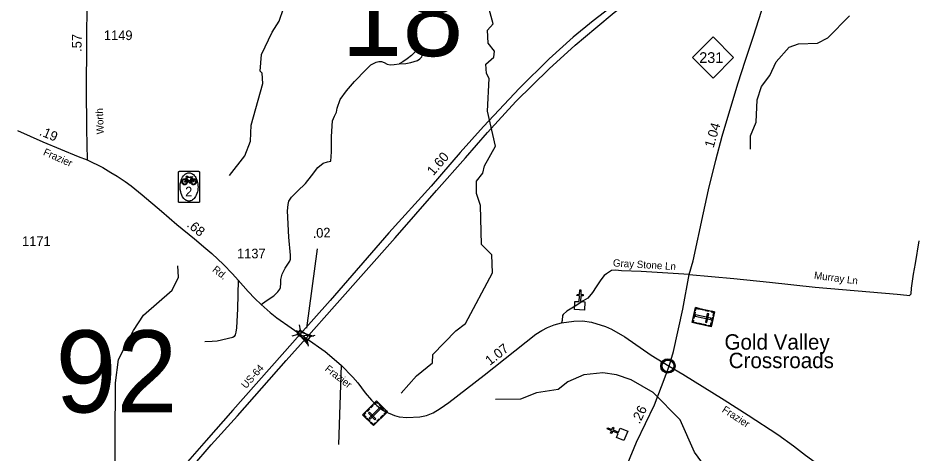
# Model space of a CAD drawing. Extents: x 2220236 to 2384410, y 720751 to 894131.
# Drawn here: x 2237843 to 2249679, y 782225 to 787885 of the extents above; entities that cross this region are included whole.
import ezdxf

# ---------------------------------------------------------------- set-up
doc = ezdxf.new("R2010")
doc.units = 0
for name, color, linetype in [('Exist Civil Demographics Community CELL', 7, 'Continuous'), ('Exist Civil Demographics Community Label', 7, 'Continuous'), ('Exist Cultural Cemetery CELL', 7, 'Continuous'), ('Exist Cultural Church CELL', 7, 'Continuous'), ('Exist Hydrographic Creek Single Shore', 7, 'Continuous'), ('Exist Hydrographic Misc Water Feature', 7, 'Continuous'), ('Exist Road Non-System Type 51', 7, 'Continuous'), ('Exist Road Non-System Type 51 Label', 7, 'Continuous'), ('Exist Road Primary NC Attributed', 7, 'Continuous'), ('Exist Road Primary NC Service Mileage Hundredths English Label', 7, 'Continuous'), ('Exist Road Primary NC Shield CELL', 7, 'Continuous'), ('Exist Road Primary NC Shield Number Label', 7, 'Continuous'), ('Exist Road Primary US Divided Attributed', 7, 'Continuous'), ('Exist Road Primary US Mileage Hundredths English Label', 7, 'Continuous'), ('Exist Road Secondary Bike CELL', 7, 'Continuous'), ('Exist Road Secondary Mileage Hundredths English Label', 7, 'Continuous'), ('Exist Road Secondary Structure Standard Bridge Attributed CELL', 7, 'Continuous'), ('Exist Road Secondary Structure Standard Bridge CELL', 7, 'Continuous'), ('Exist Road Secondary Structure Standard Bridge Number Label', 7, 'Continuous'), ('Exist Road Secondary Type 51 Attributed', 7, 'Continuous'), ('Exist Road Secondary Type 51 Label', 7, 'Continuous'), ('Exist Road Secondary Type 51 Number Label', 7, 'Continuous')]:
    doc.layers.add(name, color=color, linetype=linetype)

msp = doc.modelspace()

# ---------------------------------------------------------------- linework, layer by layer
at = {"layer": 'Exist Civil Demographics Community CELL'}
msp.add_lwpolyline([(2246210, 783378), (2246211, 783384), (2246213, 783391), (2246216, 783398), (2246219, 783403), (2246222, 783409), (2246226, 783414), (2246230, 783419), (2246235, 783423), (2246240, 783428), (2246246, 783432), (2246250, 783434), (2246255, 783437), (2246261, 783439), (2246267, 783441), (2246271, 783442), (2246276, 783443), (2246280, 783444), (2246286, 783444), (2246291, 783444), (2246296, 783443), (2246301, 783443), (2246306, 783442), (2246311, 783440), (2246316, 783438), (2246323, 783436), (2246329, 783432), (2246334, 783428), (2246339, 783424), (2246343, 783421), (2246347, 783417), (2246351, 783412), (2246354, 783408), (2246357, 783403), (2246359, 783397), (2246361, 783392), (2246363, 783387), (2246364, 783383), (2246365, 783377), (2246366, 783372), (2246366, 783366), (2246366, 783360), (2246366, 783355), (2246365, 783349), (2246363, 783343), (2246361, 783337), (2246359, 783332), (2246356, 783326), (2246352, 783321), (2246349, 783316), (2246345, 783311), (2246339, 783306), (2246334, 783302), (2246329, 783299), (2246325, 783296), (2246318, 783293), (2246311, 783290), (2246305, 783289), (2246298, 783288), (2246294, 783287), (2246290, 783287), (2246284, 783287), (2246280, 783287), (2246274, 783288), (2246268, 783289), (2246264, 783291), (2246258, 783292), (2246254, 783294), (2246250, 783297), (2246243, 783301), (2246238, 783305), (2246233, 783310), (2246228, 783314), (2246225, 783318), (2246222, 783323), (2246218, 783330), (2246216, 783333), (2246214, 783337), (2246212, 783345), (2246210, 783352), (2246210, 783358), (2246209, 783364), (2246209, 783369), (2246210, 783375)], close=True, dxfattribs=at)
for radius in [94.3, 76.7]:
    msp.add_circle((2246288, 783366), radius, dxfattribs=at)
at = {"layer": 'Exist Cultural Cemetery CELL'}
for points in [[(2246894, 784070), (2246851, 783876), (2246602, 783931), (2246645, 784125)], [(2246638, 784093), (2246649, 784090), (2246654, 784112), (2246694, 784103), (2246696, 784114), (2246645, 784125)], [(2246714, 784110), (2246756, 784101), (2246753, 784090), (2246711, 784099)], [(2246644, 784067), (2246626, 783984), (2246615, 783986), (2246633, 784069)], [(2246842, 783970), (2246846, 783988), (2246648, 784032), (2246644, 784014)], [(2246819, 784045), (2246800, 784049), (2246775, 783934), (2246793, 783930)], [(2246779, 784096), (2246822, 784086), (2246819, 784075), (2246777, 784084)], [(2246852, 784080), (2246849, 784069), (2246881, 784062), (2246872, 784022), (2246883, 784020), (2246894, 784070)], [(2246878, 783998), (2246867, 783947), (2246856, 783950), (2246867, 784000)], [(2246610, 783963), (2246621, 783961), (2246616, 783939), (2246655, 783930), (2246653, 783920), (2246602, 783931)], [(2246675, 783926), (2246718, 783917), (2246715, 783906), (2246673, 783915)], [(2246740, 783912), (2246782, 783903), (2246780, 783892), (2246737, 783901)], [(2246809, 783885), (2246811, 783896), (2246843, 783889), (2246851, 783929), (2246862, 783926), (2246851, 783876)], [(2242459, 782591), (2242320, 782733), (2242502, 782911), (2242641, 782769)], [(2242411, 782807), (2242380, 782776), (2242372, 782785), (2242403, 782815)], [(2242404, 782689), (2242417, 782676), (2242562, 782818), (2242549, 782831)], [(2242458, 782853), (2242427, 782822), (2242419, 782831), (2242450, 782861)], [(2242525, 782888), (2242517, 782880), (2242501, 782895), (2242473, 782867), (2242465, 782875), (2242502, 782911)], [(2242593, 782802), (2242533, 782863), (2242541, 782871), (2242601, 782810)], [(2242351, 782764), (2242359, 782756), (2242336, 782733), (2242364, 782704), (2242356, 782696), (2242320, 782733)], [(2242407, 782644), (2242371, 782681), (2242379, 782689), (2242415, 782652)], [(2242479, 782668), (2242492, 782681), (2242410, 782765), (2242397, 782752)], [(2242591, 782720), (2242560, 782690), (2242552, 782698), (2242583, 782728)], [(2242618, 782793), (2242610, 782785), (2242625, 782769), (2242596, 782741), (2242604, 782733), (2242641, 782769)], [(2242490, 782621), (2242482, 782629), (2242459, 782607), (2242431, 782636), (2242423, 782628), (2242459, 782591)], [(2242543, 782673), (2242512, 782643), (2242504, 782651), (2242535, 782681)]]:
    msp.add_lwpolyline(points, close=True, dxfattribs=at)
at = {"layer": 'Exist Cultural Church CELL'}
for points in [[(2245078, 784205), (2245135, 784203), (2245138, 784279), (2245106, 784280), (2245107, 784296), (2245139, 784295), (2245141, 784355), (2245157, 784354), (2245155, 784294), (2245186, 784293), (2245186, 784277), (2245154, 784278), (2245151, 784202), (2245208, 784200), (2245204, 784093), (2245074, 784098)], [(2245618, 782438), (2245640, 782490), (2245569, 782519), (2245557, 782489), (2245542, 782495), (2245554, 782525), (2245499, 782547), (2245505, 782562), (2245560, 782540), (2245572, 782569), (2245587, 782563), (2245575, 782534), (2245646, 782505), (2245667, 782559), (2245766, 782519), (2245717, 782398)]]:
    msp.add_lwpolyline(points, close=True, dxfattribs=at)
at = {"layer": 'Exist Hydrographic Creek Single Shore'}
for points in [[(2247362, 786182), (2247360, 786356), (2247434, 786532), (2247448, 786823), (2247505, 786999), (2247612, 787141), (2247694, 787317), (2247866, 787510), (2247984, 787554), (2248232, 787562), (2248366, 787631), (2248646, 787917)], [(2246778, 782052), (2246635, 782245), (2246448, 782665), (2246095, 783023), (2245811, 783187), (2245619, 783250), (2245444, 783276), (2245194, 783249), (2244986, 783161), (2244862, 783062), (2244580, 783018), (2244372, 782934), (2244048, 782931)]]:
    msp.add_lwpolyline(points, dxfattribs=at)
at = {"layer": 'Exist Hydrographic Misc Water Feature'}
for points in [[(2240591, 785843), (2240789, 786095), (2240863, 786287), (2240869, 786493), (2241023, 787038), (2241014, 787169), (2240989, 787196), (2241004, 787412), (2241143, 787704), (2241233, 787847), (2241290, 788013), (2241389, 788099), (2241413, 788197), (2241488, 788275), (2241580, 788315), (2241928, 788620)], [(2242822, 783012), (2243020, 783238), (2243227, 783407), (2243234, 783515), (2243532, 783824), (2243656, 783917), (2244009, 784578), (2243999, 784812), (2243864, 784946), (2243853, 785451), (2243800, 785609), (2243799, 785767), (2243881, 785870), (2243906, 785968), (2244045, 786221), (2243943, 786679), (2243963, 787102), (2243929, 787168), (2243920, 787286), (2244027, 787379), (2244035, 787455), (2243952, 787561), (2243942, 787729), (2244017, 787812), (2243964, 788004)], [(2237687, 779362), (2237928, 779406), (2238011, 779447), (2238044, 779581), (2238218, 779660), (2238341, 779919), (2238440, 780026), (2238463, 780245), (2238570, 780377), (2238603, 780452), (2238551, 780660), (2238558, 780860), (2238765, 781013), (2238872, 781148), (2238896, 781332), (2239036, 781532), (2239101, 781682), (2239106, 783148), (2239145, 783449), (2239342, 783825), (2239473, 784026), (2239845, 784353), (2239927, 784522), (2239918, 784669)]]:
    msp.add_lwpolyline(points, dxfattribs=at)
at = {"layer": 'Exist Road Non-System Type 51'}
msp.add_line((2242042, 783378), (2242004, 782347), dxfattribs=at)
for points in [[(2242793, 787292), (2242882, 787298), (2242946, 787310), (2243031, 787336), (2243063, 787359), (2243089, 787385), (2243099, 787417), (2243099, 787445), (2243093, 787459), (2243087, 787469), (2243071, 787477), (2243061, 787481), (2243035, 787477), (2243019, 787467), (2242995, 787441), (2242957, 787399), (2242898, 787355), (2242844, 787320), (2242793, 787292)], [(2241002, 784165), (2241066, 784214), (2241164, 784277), (2241219, 784329), (2241244, 784362), (2241251, 784385), (2241257, 784444), (2241255, 784490), (2241273, 784560), (2241312, 784637), (2241372, 784727), (2241384, 784755), (2241384, 784807), (2241360, 785041), (2241344, 785381), (2241350, 785463), (2241362, 785509), (2241394, 785561), (2241475, 785637), (2241577, 785736), (2241654, 785836), (2241739, 785944), (2241805, 786000), (2241863, 786019), (2241906, 786027), (2241914, 786148), (2241917, 786345), (2241923, 786486), (2241930, 786551), (2241956, 786611), (2241982, 786663), (2241989, 786718), (2242028, 786829), (2242108, 786942), (2242212, 787061), (2242361, 787216), (2242427, 787279), (2242495, 787315), (2242532, 787324), (2242566, 787324), (2242598, 787308), (2242638, 787288), (2242677, 787280), (2242729, 787282), (2242793, 787292)], [(2246563, 784553), (2247144, 784504), (2247610, 784455), (2248200, 784390), (2249266, 784299), (2249395, 784286), (2249427, 784283), (2249438, 784289), (2249449, 784303), (2249456, 784378), (2249480, 784560), (2249505, 784696), (2249555, 784992)], [(2246563, 784553), (2245939, 784594), (2245685, 784604), (2245607, 784611), (2245553, 784608), (2245489, 784564), (2245461, 784540), (2245416, 784484), (2245357, 784395), (2245309, 784321), (2245246, 784245), (2245186, 784212), (2245105, 784158), (2244976, 784076), (2244925, 784035), (2244918, 784022), (2244912, 783956), (2244905, 783927)], [(2240700, 784482), (2240692, 784109), (2240680, 783861), (2240672, 783805), (2240664, 783769), (2240651, 783747), (2240633, 783737), (2240431, 783689), (2240365, 783682), (2240269, 783681)]]:
    msp.add_lwpolyline(points, dxfattribs=at)
at = {"layer": 'Exist Road Primary NC Attributed'}
for points in [[(2246302, 783363), (2246360, 783554), (2246480, 784102), (2246563, 784553), (2246616, 784732), (2246750, 785356), (2246816, 785655), (2246909, 786040), (2246994, 786354), (2247196, 787031), (2247298, 787340), (2247400, 787650), (2247503, 787975), (2247608, 788285), (2247672, 788479), (2247701, 788587), (2247717, 788672)], [(2245769, 782105), (2245881, 782377), (2246112, 782862), (2246206, 783098), (2246302, 783363)]]:
    msp.add_lwpolyline(points, dxfattribs=at)
at = {"layer": 'Exist Road Primary NC Shield CELL'}
msp.add_lwpolyline([(2246608, 787375), (2246874, 787641), (2247141, 787375), (2246874, 787108)], close=True, dxfattribs=at)
at = {"layer": 'Exist Road Primary US Divided Attributed'}
for points in [[(2246466, 788692), (2245883, 788279), (2245536, 788020), (2245316, 787850), (2245058, 787638), (2244745, 787357), (2244360, 786978), (2243893, 786477), (2243588, 786141), (2243210, 785701), (2242661, 785094), (2241899, 784218), (2241510, 783780)], [(2241584, 783729), (2241953, 784145), (2242742, 785032), (2243280, 785647), (2243658, 786072), (2243943, 786400), (2244313, 786801), (2244745, 787229), (2245081, 787534), (2245351, 787762), (2245590, 787958), (2245941, 788221), (2246502, 788602)], [(2241510, 783780), (2241272, 783516), (2240633, 782793), (2240284, 782398), (2240043, 782122), (2239842, 781894), (2239486, 781496), (2239240, 781262), (2239066, 781107), (2238846, 780915), (2238697, 780793), (2238546, 780682), (2238277, 780500), (2237910, 780284), (2237495, 780064), (2236922, 779777), (2236380, 779505), (2235878, 779250), (2235058, 778847), (2234385, 778513), (2233803, 778213)], [(2233785, 778089), (2234169, 778301), (2234495, 778469), (2235033, 778731), (2235909, 779156), (2236376, 779389), (2236990, 779703), (2237555, 779983), (2237945, 780201), (2238312, 780419), (2238590, 780604), (2238736, 780712), (2238908, 780847), (2239109, 781024), (2239323, 781217), (2239549, 781435), (2239906, 781823), (2240112, 782064), (2240353, 782340), (2240693, 782720), (2241328, 783439), (2241584, 783729)]]:
    msp.add_lwpolyline(points, dxfattribs=at)
at = {"layer": 'Exist Road Secondary Bike CELL'}
for points in [[(2239938, 785896), (2239939, 785896), (2239972, 785896), (2240155, 785896), (2240188, 785896), (2240189, 785896), (2240190, 785896), (2240191, 785896), (2240191, 785896), (2240192, 785895), (2240193, 785895), (2240194, 785894), (2240195, 785894), (2240195, 785893), (2240196, 785892), (2240197, 785891), (2240197, 785891), (2240197, 785891), (2240198, 785890), (2240198, 785890), (2240198, 785889), (2240198, 785888), (2240199, 785888), (2240199, 785887), (2240199, 785886), (2240199, 785886), (2240199, 785852), (2240199, 785533), (2240199, 785499), (2240199, 785498), (2240199, 785498), (2240198, 785497), (2240198, 785496), (2240198, 785495), (2240197, 785494), (2240197, 785494), (2240196, 785493), (2240196, 785492), (2240195, 785492), (2240195, 785491), (2240195, 785491), (2240194, 785491), (2240194, 785490), (2240193, 785490), (2240193, 785490), (2240192, 785489), (2240191, 785489), (2240190, 785489), (2240190, 785489), (2240189, 785489), (2240189, 785489), (2240189, 785489), (2240188, 785489), (2240155, 785489), (2239972, 785489), (2239939, 785489), (2239938, 785489), (2239937, 785489), (2239937, 785489), (2239936, 785489), (2239935, 785489), (2239935, 785490), (2239934, 785490), (2239933, 785490), (2239933, 785491), (2239932, 785491), (2239932, 785491), (2239931, 785492), (2239931, 785492), (2239931, 785492), (2239930, 785493), (2239930, 785493), (2239930, 785494), (2239929, 785494), (2239929, 785495), (2239929, 785495), (2239929, 785496), (2239929, 785496), (2239928, 785496), (2239928, 785497), (2239928, 785497), (2239928, 785497), (2239928, 785497), (2239928, 785498), (2239928, 785498), (2239928, 785498), (2239928, 785498), (2239928, 785498), (2239928, 785499), (2239928, 785499), (2239928, 785533), (2239928, 785852), (2239928, 785885), (2239928, 785887), (2239928, 785887), (2239928, 785888), (2239928, 785889), (2239929, 785889), (2239929, 785891), (2239930, 785891), (2239930, 785892), (2239931, 785893), (2239932, 785894), (2239933, 785894), (2239933, 785895), (2239933, 785895), (2239934, 785895), (2239934, 785895), (2239935, 785895), (2239936, 785896), (2239937, 785896), (2239937, 785896)], [(2240063, 785508), (2240059, 785508), (2240054, 785509), (2240044, 785511), (2240033, 785515), (2240027, 785518), (2240021, 785521), (2240016, 785525), (2240008, 785531), (2239994, 785544), (2239980, 785562), (2239969, 785586), (2239960, 785606), (2239955, 785627), (2239949, 785658), (2239948, 785682), (2239947, 785694), (2239948, 785703), (2239948, 785709), (2239949, 785718), (2239950, 785733), (2239953, 785747), (2239955, 785757), (2239956, 785762), (2239959, 785771), (2239961, 785780), (2239969, 785800), (2239979, 785819), (2239990, 785835), (2239999, 785846), (2240011, 785857), (2240020, 785863), (2240024, 785866), (2240030, 785869), (2240038, 785873), (2240048, 785875), (2240058, 785877), (2240066, 785877), (2240076, 785876), (2240088, 785873), (2240101, 785867), (2240112, 785860), (2240122, 785852), (2240132, 785841), (2240141, 785829), (2240150, 785816), (2240157, 785802), (2240164, 785785), (2240170, 785767), (2240174, 785750), (2240177, 785733), (2240178, 785718), (2240179, 785710), (2240180, 785691), (2240179, 785671), (2240176, 785647), (2240172, 785627), (2240166, 785606), (2240158, 785586), (2240149, 785568), (2240140, 785555), (2240132, 785544), (2240120, 785532), (2240110, 785524), (2240099, 785517), (2240087, 785512), (2240080, 785510), (2240076, 785509), (2240073, 785509), (2240069, 785509)], [(2240083, 785823), (2240107, 785826), (2240109, 785824), (2240107, 785820), (2240101, 785818), (2240100, 785815), (2240110, 785798), (2240124, 785799), (2240137, 785796), (2240149, 785787), (2240154, 785779), (2240156, 785774), (2240158, 785766), (2240159, 785758), (2240158, 785750), (2240156, 785743), (2240152, 785736), (2240149, 785731), (2240142, 785726), (2240136, 785722), (2240127, 785720), (2240122, 785720), (2240111, 785721), (2240104, 785725), (2240101, 785728), (2240096, 785734), (2240093, 785740), (2240088, 785753), (2240087, 785758), (2240094, 785753), (2240100, 785743), (2240104, 785737), (2240109, 785733), (2240118, 785729), (2240124, 785729), (2240132, 785731), (2240139, 785735), (2240145, 785741), (2240149, 785748), (2240151, 785758), (2240150, 785766), (2240149, 785773), (2240145, 785779), (2240141, 785783), (2240135, 785788), (2240130, 785789), (2240120, 785791), (2240114, 785792), (2240131, 785762), (2240094, 785753), (2240087, 785758), (2240121, 785765), (2240107, 785789), (2240097, 785778), (2240094, 785760), (2240087, 785758), (2240087, 785766), (2240090, 785778), (2240096, 785786), (2240104, 785795), (2240099, 785806), (2240080, 785758), (2240087, 785758), (2240088, 785753), (2240079, 785752), (2240081, 785746), (2240086, 785744), (2240074, 785741), (2240071, 785745), (2240075, 785747), (2240030, 785798), (2240029, 785793), (2240035, 785785), (2240039, 785777), (2240042, 785768), (2240043, 785761), (2240043, 785753), (2240040, 785744), (2240036, 785735), (2240029, 785728), (2240021, 785723), (2240011, 785721), (2240004, 785720), (2239997, 785721), (2239985, 785729), (2239981, 785733), (2239975, 785744), (2239973, 785757), (2239973, 785766), (2239975, 785774), (2239978, 785781), (2239983, 785787), (2239989, 785792), (2239994, 785796), (2240001, 785798), (2240008, 785799), (2240023, 785797), (2240027, 785789), (2240022, 785770), (2240016, 785760), (2240007, 785756), (2240004, 785759), (2240018, 785774), (2240021, 785787), (2240018, 785789), (2240012, 785791), (2240002, 785791), (2239997, 785789), (2239989, 785785), (2239982, 785776), (2239979, 785766), (2239980, 785755), (2239983, 785745), (2239987, 785739), (2239992, 785735), (2239999, 785731), (2240005, 785729), (2240013, 785730), (2240021, 785733), (2240028, 785740), (2240032, 785748), (2240035, 785754), (2240035, 785761), (2240034, 785769), (2240031, 785778), (2240023, 785797), (2240031, 785819), (2240036, 785813), (2240033, 785804), (2240069, 785765), (2240068, 785770), (2240064, 785776), (2240066, 785777), (2240076, 785777), (2240074, 785770), (2240075, 785765), (2240094, 785813), (2240036, 785813), (2240031, 785819), (2240024, 785826), (2240030, 785832), (2240045, 785834), (2240051, 785830), (2240048, 785825), (2240039, 785826), (2240032, 785825), (2240034, 785824), (2240037, 785824), (2240036, 785820), (2240095, 785820), (2240095, 785821)]]:
    msp.add_lwpolyline(points, close=True, dxfattribs=at)
at = {"layer": 'Exist Road Secondary Mileage Hundredths English Label'}
msp.add_line((2241596, 783859), (2241735, 784887), dxfattribs=at)
at = {"layer": 'Exist Road Secondary Structure Standard Bridge Attributed CELL'}
msp.add_lwpolyline([(2241614, 783646), (2241452, 783828), (2241683, 783752), (2241553, 783761)], close=True, dxfattribs=at)
at = {"layer": 'Exist Road Secondary Structure Standard Bridge CELL'}
for p, q in [((2241494, 783900), (2241509, 783833)), ((2241403, 783759), (2241471, 783773)), ((2241636, 783751), (2241703, 783765)), ((2241598, 783693), (2241613, 783625))]:
    msp.add_line(p, q, dxfattribs=at)
msp.add_lwpolyline([(2241509, 783833), (2241636, 783751), (2241598, 783692), (2241471, 783773)], close=True, dxfattribs=at)
at = {"layer": 'Exist Road Secondary Type 51 Attributed'}
for points in [[(2238751, 789053), (2238743, 788727), (2238736, 788152), (2238729, 787524), (2238726, 786985), (2238729, 786444), (2238738, 786043)], [(2237835, 786424), (2238164, 786280), (2238621, 786089), (2238738, 786043)], [(2238738, 786043), (2238944, 785946), (2239046, 785882), (2239130, 785831), (2239232, 785761), (2239310, 785708), (2239454, 785590), (2239704, 785379), (2239904, 785206), (2240133, 785018), (2240280, 784894), (2240361, 784828), (2240513, 784683), (2240627, 784562), (2240700, 784482), (2240831, 784333), (2240919, 784244), (2241002, 784165), (2241078, 784095), (2241116, 784061), (2241204, 783991), (2241390, 783863), (2241476, 783803), (2241510, 783780)], [(2241584, 783729), (2241831, 783555), (2242042, 783378), (2242193, 783219), (2242256, 783146), (2242352, 783018), (2242433, 782920), (2242503, 782852), (2242569, 782801), (2242620, 782771), (2242734, 782724), (2242793, 782707), (2242894, 782696), (2243064, 782704), (2243151, 782722), (2243236, 782758), (2243328, 782815), (2243442, 782892), (2243901, 783246), (2244572, 783780), (2244649, 783829), (2244722, 783867), (2244809, 783901), (2244905, 783927), (2245063, 783947), (2245177, 783952), (2245293, 783934), (2245477, 783878), (2245555, 783845), (2245729, 783746), (2246070, 783505), (2246302, 783363)], [(2241510, 783780), (2241584, 783729)], [(2246302, 783363), (2246480, 783258), (2247017, 782924), (2247329, 782728), (2247718, 782477), (2247921, 782330), (2248077, 782207), (2248329, 782025), (2248694, 781717), (2248814, 781626), (2249024, 781447), (2249113, 781360), (2249184, 781276), (2249391, 781036), (2249551, 780838), (2249727, 780607)]]:
    msp.add_lwpolyline(points, dxfattribs=at)

# ---------------------------------------------------------------- texts
at = {"layer": 'Exist Civil Demographics Community Label'}
for s, p in [('Gold Valley', (2247023, 783578)), ('Crossroads', (2247078, 783338))]:
    msp.add_text(s, height=200, dxfattribs=at).set_placement(p)
at = {"layer": 'Exist Road Non-System Type 51 Label'}
for s, rotation, p in [('Gray Stone Ln', 356.5775, (2245571, 784660)), ('Murray Ln', 352.6365, (2248183, 784499)), ('US-64', 48.5073, (2240804, 783064))]:
    msp.add_text(s, height=95, rotation=rotation, dxfattribs=at).set_placement(p)
at = {"layer": 'Exist Road Primary NC Service Mileage Hundredths English Label'}
for s, rotation, p in [('1.04', 73.3854, (2246880, 786192)), ('.26', 64.4923, (2245920, 782604))]:
    msp.add_text(s, height=125, rotation=rotation, dxfattribs=at).set_placement(p)
at = {"layer": 'Exist Road Primary NC Shield Number Label'}
msp.add_text('231', height=140, dxfattribs=at).set_placement((2246695, 787303))
at = {"layer": 'Exist Road Primary US Mileage Hundredths English Label'}
msp.add_text('1.60', height=125, rotation=49.3328, dxfattribs=at).set_placement((2243239, 785831))
at = {"layer": 'Exist Road Secondary Bike CELL'}
msp.add_text('2', height=125, dxfattribs=at).set_placement((2240013, 785569))
at = {"layer": 'Exist Road Secondary Mileage Hundredths English Label'}
for s, rotation, p in [('.57', 89.4158, (2238666, 787447)), ('.19', 337.3671, (2238109, 786369)), ('.68', 320.5719, (2240026, 785186)), ('.02', 2.4349, (2241673, 785029)), ('1.07', 38.2764, (2243975, 783367))]:
    msp.add_text(s, height=125, rotation=rotation, dxfattribs=at).set_placement(p)
at = {"layer": 'Exist Road Secondary Structure Standard Bridge Number Label'}
for s, p in [('18', (2242044, 787393)), ('92', (2238328, 782762))]:
    msp.add_text(s, height=1066.3, dxfattribs=at).set_placement(p)
at = {"layer": 'Exist Road Secondary Type 51 Label'}
for s, rotation, p in [('Worth', 92.2797, (2238957, 786379)), ('Frazier', 336.0498, (2238160, 786112)), ('Rd.', 320.9761, (2240359, 784604)), ('Frazier', 322.3648, (2241821, 783312)), ('Frazier', 327.1084, (2246982, 782775))]:
    msp.add_text(s, height=95, rotation=rotation, dxfattribs=at).set_placement(p)
at = {"layer": 'Exist Road Secondary Type 51 Number Label'}
for s, p in [('1149', (2238957, 787601)), ('1171', (2237893, 784925)), ('1137', (2240687, 784765))]:
    msp.add_text(s, height=125, dxfattribs=at).set_placement(p)

doc.saveas('drawing.dxf')
